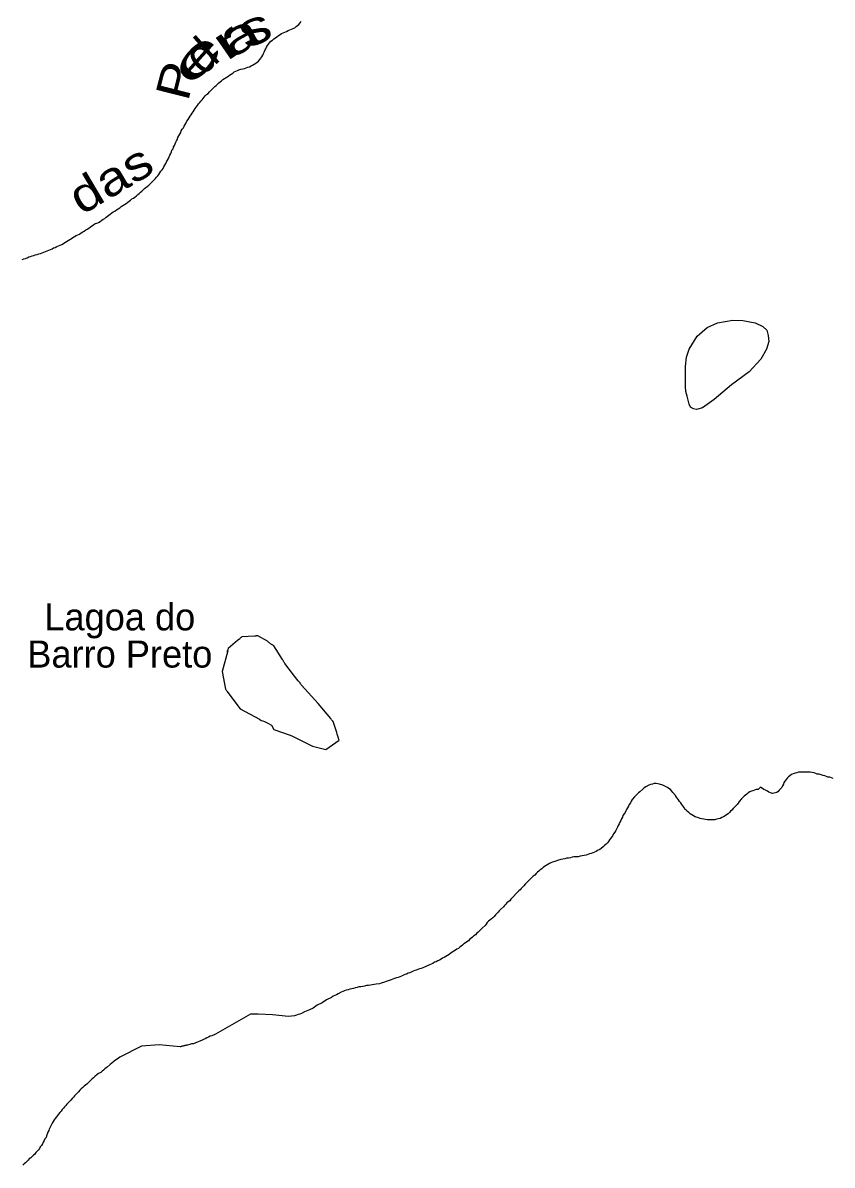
# Model space of a CAD drawing. Extents: x 785.9 to 812.4, y 7674.9 to 7703.1.
# Drawn here: x 801.186 to 803.578, y 7689.859 to 7693.236 of the extents above; entities that cross this region are included whole.
import ezdxf
from ezdxf.enums import TextEntityAlignment as Align

# ---------------------------------------------------------------- set-up
doc = ezdxf.new("R2010")
doc.units = 0
doc.header["$LTSCALE"] = 0.04
doc.linetypes.add('LONG_DASHED', pattern=[7.5, 6, -1.5])
doc.layers.add('3', color=7, linetype='LONG_DASHED', lineweight=25)
doc.layers.add('7', color=7, linetype='Continuous', lineweight=25)
doc.layers.add('61', color=7, linetype='Continuous')

msp = doc.modelspace()

# ---------------------------------------------------------------- linework, layer by layer
at = {"layer": '3'}
msp.add_lwpolyline([(803.1449, 7692.1608), (803.1445, 7692.2206), (803.1471, 7692.2475), (803.1558, 7692.2718), (803.1788, 7692.3103), (803.2087, 7692.3359), (803.239, 7692.3494), (803.2841, 7692.3576), (803.3144, 7692.3563), (803.3504, 7692.3498), (803.3734, 7692.339), (803.3851, 7692.3281), (803.389, 7692.3121), (803.3907, 7692.2939), (803.3838, 7692.2713), (803.3673, 7692.2423), (803.3326, 7692.205), (803.2802, 7692.1664), (803.229, 7692.1231), (803.1944, 7692.0984), (803.1775, 7692.0936), (803.1679, 7692.0949), (803.1597, 7692.1001), (803.1558, 7692.1092), (803.1493, 7692.1326), (803.1458, 7692.1469)], close=True, dxfattribs=at)
for points in [[(802.119, 7691.1206), (802.1185, 7691.1221), (802.118, 7691.1237), (802.1175, 7691.1252), (802.117, 7691.1268), (802.1165, 7691.1283), (802.116, 7691.1298), (802.1155, 7691.1314), (802.115, 7691.1329), (802.1134, 7691.1386), (802.1026, 7691.1709), (802.1024, 7691.1712), (802.1013, 7691.1724), (802.1003, 7691.1737), (802.0993, 7691.1749), (802.0982, 7691.1762), (802.0972, 7691.1774), (802.0956, 7691.1798), (802.0584, 7691.2243), (802.0584, 7691.2243), (802.0094, 7691.2783), (802.0085, 7691.2796), (802.0076, 7691.281), (802.0067, 7691.2823), (802.0059, 7691.2837), (802.005, 7691.285), (802.0033, 7691.2875), (801.9993, 7691.2915), (801.9952, 7691.2956), (801.9888, 7691.3053), (801.9602, 7691.3425), (801.96, 7691.3428), (801.9592, 7691.3442), (801.9583, 7691.3456), (801.9574, 7691.3469), (801.9566, 7691.3483), (801.9557, 7691.3497), (801.9549, 7691.3511), (801.954, 7691.3524), (801.9532, 7691.3538), (801.9532, 7691.3538), (801.9278, 7691.3945), (801.9264, 7691.3954), (801.925, 7691.3962), (801.9237, 7691.3971), (801.9223, 7691.398), (801.9209, 7691.3988), (801.9196, 7691.3997), (801.9182, 7691.4005), (801.9168, 7691.4014), (801.9155, 7691.4023), (801.9141, 7691.4031), (801.9127, 7691.404), (801.9087, 7691.4088), (801.8807, 7691.424), (801.8803, 7691.424), (801.8787, 7691.4239), (801.8771, 7691.4238), (801.8755, 7691.4237), (801.8739, 7691.4236), (801.8723, 7691.4235), (801.8706, 7691.4234), (801.8706, 7691.4234), (801.8332, 7691.421), (801.8319, 7691.42), (801.8307, 7691.4189), (801.8295, 7691.4179), (801.8282, 7691.4168), (801.827, 7691.4158), (801.8257, 7691.4147), (801.8245, 7691.4137), (801.8197, 7691.4105), (801.7922, 7691.3863), (801.7921, 7691.3859), (801.7917, 7691.3843), (801.7913, 7691.3827), (801.7909, 7691.3812), (801.7905, 7691.3796), (801.7901, 7691.378), (801.7897, 7691.3765), (801.7913, 7691.3797), (801.7752, 7691.3182), (801.7752, 7691.3182), (801.7847, 7691.2668), (801.7849, 7691.2665), (801.7859, 7691.2652), (801.7868, 7691.2639), (801.7878, 7691.2626), (801.7888, 7691.2613), (801.7897, 7691.26), (801.7913, 7691.2567), (801.8278, 7691.2082), (801.8278, 7691.2082), (801.8852, 7691.1774), (801.8901, 7691.1742), (801.8949, 7691.1726), (801.8998, 7691.1709), (801.9095, 7691.1661), (801.9208, 7691.1604), (801.9273, 7691.1475), (801.9275, 7691.1471)], [(801.9275, 7691.1471), (801.9275, 7691.1471), (801.9758, 7691.1305), (801.9823, 7691.1273), (802.0422, 7691.0981), (802.081, 7691.0884), (802.081, 7691.0884), (802.1205, 7691.116), (802.12, 7691.1175), (802.1195, 7691.1191), (802.119, 7691.1206)]]:
    msp.add_lwpolyline(points, dxfattribs=at)
at = {"layer": '7'}
for points in [[(801.7088, 7693.0004), (801.712, 7693.0045), (801.7153, 7693.0085), (801.7185, 7693.0126), (801.7218, 7693.0166), (801.725, 7693.0206), (801.729, 7693.0247), (801.7331, 7693.0279), (801.7371, 7693.032), (801.7412, 7693.036), (801.7452, 7693.0401), (801.7493, 7693.0441), (801.7533, 7693.0482), (801.7574, 7693.0514), (801.7614, 7693.0546), (801.7646, 7693.0587), (801.7687, 7693.0619), (801.7727, 7693.0651), (801.7768, 7693.0692), (801.7816, 7693.0716), (801.7865, 7693.0749), (801.7913, 7693.0781), (801.7962, 7693.0813), (801.801, 7693.0846), (801.8059, 7693.0878), (801.81, 7693.091), (801.8148, 7693.0935), (801.8197, 7693.0959), (801.8245, 7693.0975), (801.8302, 7693.0991), (801.8358, 7693.0999), (801.8407, 7693.1016), (801.8456, 7693.1032), (801.8504, 7693.1048), (801.8553, 7693.1064), (801.8601, 7693.1088), (801.865, 7693.1113), (801.8698, 7693.1137), (801.8739, 7693.1169), (801.8779, 7693.1202), (801.882, 7693.1234), (801.886, 7693.1275), (801.8892, 7693.1315), (801.8925, 7693.1355), (801.8949, 7693.1404), (801.8973, 7693.1453), (801.899, 7693.1501), (801.9014, 7693.155), (801.9038, 7693.1598), (801.9062, 7693.1647), (801.9087, 7693.1695), (801.9119, 7693.1736), (801.9151, 7693.1776), (801.9192, 7693.1817), (801.9232, 7693.1849), (801.9273, 7693.1889), (801.9321, 7693.1922), (801.9362, 7693.1954), (801.941, 7693.1987), (801.9459, 7693.2019), (801.9507, 7693.2051), (801.9556, 7693.2067), (801.9605, 7693.2092), (801.9653, 7693.2108), (801.9702, 7693.2132), (801.975, 7693.2156), (801.9799, 7693.2181), (801.9847, 7693.2197), (801.9896, 7693.2213), (801.9936, 7693.2254), (801.9977, 7693.2286), (802.0017, 7693.2318), (802.005, 7693.2359), (802.0082, 7693.2399)], [(801.3479, 7692.6096), (801.3528, 7692.612), (801.3576, 7692.6153), (801.3625, 7692.6185), (801.3673, 7692.6209), (801.3714, 7692.6242), (801.3762, 7692.6266), (801.3811, 7692.6298), (801.386, 7692.6331), (801.39, 7692.6363), (801.3949, 7692.6395), (801.3997, 7692.6428), (801.4046, 7692.6444), (801.4094, 7692.646), (801.4143, 7692.6492), (801.4191, 7692.6525), (801.4232, 7692.6557), (801.428, 7692.6582), (801.4321, 7692.6614), (801.4361, 7692.6646), (801.4402, 7692.6679), (801.4442, 7692.6711), (801.4491, 7692.6743), (801.4531, 7692.6776), (801.458, 7692.68), (801.4628, 7692.6832), (801.4677, 7692.6865), (801.4725, 7692.6897), (801.4766, 7692.6929), (801.4814, 7692.6962), (801.4863, 7692.6994), (801.4911, 7692.7027), (801.496, 7692.7059), (801.5, 7692.7091), (801.5041, 7692.7124), (801.5081, 7692.7156), (801.513, 7692.718), (801.517, 7692.7213), (801.5211, 7692.7253), (801.5251, 7692.7285), (801.5292, 7692.7318), (801.5332, 7692.7358), (801.5373, 7692.7391), (801.5413, 7692.7423), (801.5454, 7692.7463), (801.5494, 7692.7496), (801.5535, 7692.7528), (801.5583, 7692.7561), (801.5624, 7692.7601), (801.5664, 7692.7641), (801.5696, 7692.7682), (801.5737, 7692.7722), (801.5777, 7692.7763), (801.581, 7692.7803), (801.5842, 7692.7844), (801.5874, 7692.7884), (801.5907, 7692.7933), (801.5939, 7692.7981), (801.5971, 7692.8022), (801.6004, 7692.8062), (801.6028, 7692.8111), (801.6052, 7692.8159), (801.6085, 7692.8208), (801.6101, 7692.8256), (801.6133, 7692.8305), (801.6158, 7692.8354), (801.6182, 7692.8402), (801.6198, 7692.8451), (801.623, 7692.8499), (801.6247, 7692.8548), (801.6263, 7692.8596), (801.6295, 7692.8637), (801.6311, 7692.8685), (801.6336, 7692.8734), (801.636, 7692.8782), (801.6376, 7692.8831), (801.64, 7692.8879), (801.6425, 7692.8928), (801.6441, 7692.8977), (801.6465, 7692.9025), (801.6497, 7692.9074), (801.6522, 7692.9122), (801.6538, 7692.9171), (801.657, 7692.9219), (801.6603, 7692.926), (801.6627, 7692.9308), (801.6659, 7692.9357), (801.6684, 7692.9405), (801.6708, 7692.9454), (801.674, 7692.9503), (801.6773, 7692.9551), (801.6805, 7692.96), (801.6829, 7692.9648), (801.6862, 7692.9689), (801.6894, 7692.9737), (801.6918, 7692.9786), (801.6951, 7692.9826), (801.6983, 7692.9875), (801.7015, 7692.9923), (801.7048, 7692.9964), (801.7088, 7693.0004)], [(801.1837, 7692.5368), (801.1885, 7692.5384), (801.1934, 7692.54), (801.1982, 7692.5416), (801.2031, 7692.5441), (801.2079, 7692.5457), (801.2128, 7692.5473), (801.2177, 7692.5489), (801.2225, 7692.5505), (801.2282, 7692.5513), (801.233, 7692.553), (801.2379, 7692.5546), (801.2427, 7692.5562), (801.2476, 7692.5586), (801.2525, 7692.5602), (801.2573, 7692.5627), (801.2622, 7692.5643), (801.267, 7692.5667), (801.2719, 7692.5683), (801.2767, 7692.5708), (801.2816, 7692.5724), (801.2864, 7692.5748), (801.2913, 7692.5772), (801.2961, 7692.5789), (801.301, 7692.5813), (801.3059, 7692.5837), (801.3099, 7692.5869), (801.3148, 7692.5902), (801.3196, 7692.5926), (801.3245, 7692.5958), (801.3293, 7692.5983), (801.3334, 7692.6015), (801.3382, 7692.6047), (801.3431, 7692.608), (801.3479, 7692.6096)], [(803.5812, 7691.0026), (803.5715, 7691.0059), (803.5658, 7691.0067), (803.5609, 7691.0083), (803.5561, 7691.0099), (803.5512, 7691.0115), (803.5456, 7691.0132), (803.5399, 7691.0148), (803.5342, 7691.0156), (803.5294, 7691.0172), (803.5245, 7691.0188), (803.5189, 7691.0204), (803.5132, 7691.0213), (803.4784, 7691.0213), (803.4735, 7691.0196), (803.4687, 7691.018), (803.463, 7691.0164), (803.4582, 7691.014), (803.4533, 7691.0107), (803.4493, 7691.0075), (803.4452, 7691.0035), (803.442, 7690.9994), (803.4388, 7690.9954), (803.4355, 7690.9905), (803.4339, 7690.9857), (803.4315, 7690.9808), (803.429, 7690.9759), (803.4258, 7690.9719), (803.4218, 7690.9678), (803.4185, 7690.9638), (803.4145, 7690.9606), (803.4015, 7690.9581), (803.3959, 7690.9598), (803.391, 7690.9622), (803.387, 7690.9654), (803.3813, 7690.9678), (803.3765, 7690.9695), (803.3659, 7690.9768), (803.3595, 7690.9695), (803.3538, 7690.9695), (803.3441, 7690.9662), (803.3392, 7690.9646), (803.3344, 7690.963), (803.3303, 7690.9598), (803.3263, 7690.9565), (803.3222, 7690.9533)], [(803.3222, 7690.9533), (803.3182, 7690.95), (803.3141, 7690.946), (803.3101, 7690.942), (803.3036, 7690.9339), (803.3004, 7690.9298), (803.2972, 7690.9258), (803.285, 7690.9136), (803.2818, 7690.9088), (803.2777, 7690.9055), (803.2745, 7690.9015), (803.2705, 7690.8975), (803.2656, 7690.895), (803.2616, 7690.8918), (803.2567, 7690.8886), (803.2518, 7690.8869), (803.247, 7690.8845), (803.2421, 7690.8829), (803.2365, 7690.8821), (803.2316, 7690.8805), (803.226, 7690.8797), (803.209, 7690.8797), (803.2041, 7690.8813), (803.1984, 7690.8821), (803.1928, 7690.8829), (803.1879, 7690.8845), (803.1831, 7690.8861), (803.1734, 7690.8894), (803.1685, 7690.8918), (803.1636, 7690.895), (803.1588, 7690.8983), (803.1547, 7690.9015), (803.1507, 7690.9047), (803.1467, 7690.9088), (803.1426, 7690.912), (803.1402, 7690.9169), (803.1369, 7690.9217), (803.1337, 7690.9258), (803.1305, 7690.9306), (803.1272, 7690.9347), (803.124, 7690.9395), (803.1208, 7690.9436), (803.1175, 7690.9476), (803.1151, 7690.9525), (803.107, 7690.9606), (803.1038, 7690.9654), (803.1005, 7690.9695), (803.0957, 7690.9727), (803.0916, 7690.9759), (803.0819, 7690.9808), (803.0771, 7690.9824), (803.0674, 7690.9857), (803.0576, 7690.9873), (803.052, 7690.9873), (803.0471, 7690.9857), (803.0415, 7690.9848), (803.0366, 7690.9824), (803.0269, 7690.9776), (803.022, 7690.9743), (803.018, 7690.9711), (803.0099, 7690.963), (803.0059, 7690.9598), (803.0018, 7690.9565), (802.9978, 7690.9525), (802.9937, 7690.9484), (802.9873, 7690.9403), (802.984, 7690.9355), (802.9816, 7690.9306), (802.9784, 7690.9258), (802.9759, 7690.9209), (802.9735, 7690.9161), (802.9703, 7690.9112), (802.9686, 7690.9064), (802.9662, 7690.9015), (802.963, 7690.8975), (802.9597, 7690.8926), (802.9581, 7690.8877), (802.9557, 7690.8829), (802.9533, 7690.878), (802.9508, 7690.8732), (802.9484, 7690.8683), (802.946, 7690.8635), (802.9436, 7690.8586), (802.9387, 7690.8489), (802.9355, 7690.8441), (802.9322, 7690.8392), (802.9298, 7690.8343), (802.9266, 7690.8303), (802.9233, 7690.8254), (802.9201, 7690.8214), (802.9169, 7690.8165), (802.9136, 7690.8125), (802.9104, 7690.8084), (802.9063, 7690.8052), (802.9023, 7690.8012), (802.8942, 7690.7947), (802.8893, 7690.7915), (802.8845, 7690.7898), (802.8804, 7690.7866), (802.8756, 7690.7842), (802.8707, 7690.7826)], [(802.8707, 7690.7826), (802.8659, 7690.7809), (802.861, 7690.7793), (802.8554, 7690.7777), (802.8505, 7690.7761), (802.8448, 7690.7745), (802.8392, 7690.7737), (802.8335, 7690.7728), (802.827, 7690.7712), (802.8149, 7690.7704), (802.8092, 7690.7696), (802.8044, 7690.768), (802.7987, 7690.7672), (802.7931, 7690.7664), (802.7882, 7690.7648), (802.7817, 7690.7639), (802.7761, 7690.7631), (802.7664, 7690.7599), (802.7615, 7690.7583), (802.7518, 7690.755), (802.7469, 7690.7534), (802.7421, 7690.751), (802.7372, 7690.7486), (802.7275, 7690.7421), (802.7235, 7690.7389), (802.7194, 7690.7356), (802.7154, 7690.7324), (802.7113, 7690.7283), (802.7073, 7690.7251), (802.7032, 7690.7211), (802.6992, 7690.717), (802.6943, 7690.7138), (802.6903, 7690.7097), (802.6782, 7690.6976), (802.6741, 7690.6936), (802.6701, 7690.6895), (802.6668, 7690.6855), (802.6587, 7690.6774), (802.6555, 7690.6733), (802.6515, 7690.6701), (802.6482, 7690.666), (802.632, 7690.6499), (802.628, 7690.6458), (802.6248, 7690.641), (802.6207, 7690.6377), (802.6167, 7690.6345), (802.6134, 7690.6304), (802.6094, 7690.6272), (802.6061, 7690.6232), (802.5981, 7690.6151), (802.594, 7690.611), (802.5908, 7690.607), (802.5827, 7690.5989), (802.5786, 7690.5948), (802.5746, 7690.5908), (802.5705, 7690.5867), (802.5665, 7690.5835), (802.5625, 7690.5803), (802.5584, 7690.5762), (802.5552, 7690.5722), (802.5519, 7690.5681), (802.5438, 7690.56), (802.5398, 7690.556), (802.5317, 7690.5479), (802.5277, 7690.5447), (802.5236, 7690.5406), (802.5188, 7690.5374), (802.5147, 7690.5333), (802.5107, 7690.5301), (802.5066, 7690.5269), (802.5026, 7690.5228), (802.4985, 7690.5196), (802.4945, 7690.5163), (802.4896, 7690.5131), (802.4856, 7690.5099), (802.4775, 7690.5034), (802.4734, 7690.5002), (802.4686, 7690.4977), (802.4645, 7690.4945), (802.4597, 7690.4921), (802.4548, 7690.4888), (802.4508, 7690.4856), (802.4459, 7690.4824), (802.4411, 7690.4791), (802.4362, 7690.4759), (802.4314, 7690.4735), (802.4265, 7690.471), (802.4225, 7690.4678), (802.4176, 7690.4654), (802.412, 7690.4638), (802.4071, 7690.4605), (802.4022, 7690.4589), (802.3974, 7690.4557), (802.3925, 7690.4532), (802.3877, 7690.4516), (802.3731, 7690.4443), (802.3683, 7690.4427), (802.3634, 7690.4411), (802.3585, 7690.4395), (802.3488, 7690.4362), (802.344, 7690.4346)], [(802.344, 7690.4346), (802.3391, 7690.433), (802.3294, 7690.4282), (802.3246, 7690.4265), (802.3197, 7690.4241), (802.3149, 7690.4225), (802.3051, 7690.4176), (802.3003, 7690.416), (802.2954, 7690.4136), (802.2898, 7690.4128), (802.2841, 7690.4112), (802.2793, 7690.4095), (802.2744, 7690.4071), (802.2598, 7690.4023), (802.255, 7690.4006), (802.2453, 7690.3974), (802.2396, 7690.3958), (802.2299, 7690.3942), (802.2242, 7690.3934), (802.2186, 7690.3925), (802.2129, 7690.3917), (802.2072, 7690.3909), (802.2016, 7690.3901), (802.1959, 7690.3885), (802.1902, 7690.3877), (802.1846, 7690.3869), (802.1789, 7690.3861), (802.1741, 7690.3845), (802.1684, 7690.3836), (802.1635, 7690.382), (802.1579, 7690.3804), (802.1522, 7690.3796), (802.1474, 7690.378), (802.1417, 7690.3764), (802.1368, 7690.3747), (802.132, 7690.3723), (802.1271, 7690.3707), (802.1174, 7690.3658), (802.1126, 7690.3626), (802.1077, 7690.361), (802.1029, 7690.3586), (802.098, 7690.3553), (802.0834, 7690.348), (802.0794, 7690.3448), (802.0745, 7690.3424), (802.0705, 7690.3391), (802.0559, 7690.3319), (802.0438, 7690.3238), (802.0333, 7690.3189), (802.0236, 7690.3141), (802.0187, 7690.3124), (802.009, 7690.3076), (802.0041, 7690.306), (801.9993, 7690.3044), (801.9944, 7690.3027), (801.9888, 7690.3011), (801.971, 7690.2987)], [(801.971, 7690.2987), (801.924, 7690.3035), (801.924, 7690.3035), (801.8812, 7690.3052), (801.8812, 7690.3052), (801.8795, 7690.3052), (801.8779, 7690.3053), (801.8763, 7690.3053), (801.8747, 7690.3054), (801.8731, 7690.3055), (801.8715, 7690.3055), (801.8698, 7690.3056), (801.8682, 7690.3056), (801.8666, 7690.3057), (801.865, 7690.3058), (801.8634, 7690.3058), (801.8617, 7690.3059), (801.8601, 7690.306), (801.8585, 7690.306), (801.7549, 7690.2469), (801.7444, 7690.242), (801.7396, 7690.2404), (801.7347, 7690.2372), (801.7298, 7690.2356), (801.725, 7690.2323), (801.7201, 7690.2307), (801.7153, 7690.2291), (801.7088, 7690.2259), (801.704, 7690.2242), (801.6967, 7690.221), (801.6902, 7690.2178), (801.6845, 7690.2178), (801.6789, 7690.2162), (801.6724, 7690.2145), (801.6708, 7690.2141), (801.6693, 7690.2138), (801.6677, 7690.2134), (801.6661, 7690.213), (801.6645, 7690.2126), (801.663, 7690.2122), (801.6614, 7690.2118), (801.6598, 7690.2114), (801.6583, 7690.211), (801.6567, 7690.2106), (801.6551, 7690.2102), (801.6536, 7690.2098), (801.652, 7690.2094), (801.6504, 7690.209), (801.5882, 7690.2153), (801.5882, 7690.2153), (801.5365, 7690.2113), (801.5365, 7690.2113), (801.4725, 7690.1789), (801.4685, 7690.1757), (801.4644, 7690.1725), (801.4596, 7690.17), (801.4555, 7690.1668), (801.4483, 7690.1611), (801.4442, 7690.1571), (801.4345, 7690.149), (801.428, 7690.1441), (801.424, 7690.1401), (801.4199, 7690.1369), (801.4159, 7690.1336), (801.4094, 7690.1304), (801.4054, 7690.1271), (801.3989, 7690.1215), (801.3949, 7690.1174), (801.3908, 7690.1142), (801.3868, 7690.111), (801.3827, 7690.1069), (801.3787, 7690.1029), (801.3746, 7690.0988), (801.3706, 7690.0956), (801.3665, 7690.0924), (801.3625, 7690.0891), (801.3576, 7690.0851), (801.3544, 7690.081), (801.3504, 7690.0762), (801.3463, 7690.0721), (801.3423, 7690.0681), (801.3382, 7690.064), (801.335, 7690.06), (801.3317, 7690.0559), (801.3277, 7690.0519), (801.3237, 7690.0479), (801.3196, 7690.0438), (801.3156, 7690.0398), (801.3123, 7690.0357), (801.3091, 7690.0317), (801.3059, 7690.0276), (801.3018, 7690.0236), (801.2986, 7690.0187), (801.2945, 7690.0147), (801.2913, 7690.0098), (801.2881, 7690.0058), (801.2848, 7690.0017), (801.2816, 7689.9977), (801.2783, 7689.9936), (801.2751, 7689.9888), (801.2719, 7689.9839)], [(801.2719, 7689.9839), (801.2703, 7689.9791), (801.267, 7689.9734), (801.2638, 7689.9661), (801.2622, 7689.9613), (801.2597, 7689.9564), (801.2573, 7689.9508), (801.2557, 7689.9459), (801.2541, 7689.941), (801.2508, 7689.937), (801.2484, 7689.9321), (801.246, 7689.9273), (801.2435, 7689.9224), (801.2403, 7689.9176), (801.2371, 7689.9135), (801.2346, 7689.9087), (801.2314, 7689.9046), (801.2282, 7689.9006), (801.2241, 7689.8965), (801.2209, 7689.8917), (801.2168, 7689.8885), (801.2128, 7689.8844), (801.2088, 7689.8812), (801.2047, 7689.8779), (801.2015, 7689.8739), (801.1974, 7689.8698), (801.1934, 7689.8666), (801.1893, 7689.8634), (801.1853, 7689.8593)]]:
    msp.add_lwpolyline(points, dxfattribs=at)

# ---------------------------------------------------------------- texts
at = {"layer": '61'}
for s, rotation, width, p in [('r', 34.629, 1.75, (801.8186, 7693.1418)), ('a', 27.856, 1.5, (801.8492, 7693.1557)), ('s', 21.084, 1.4, (801.8875, 7693.1756)), ('e', 48.173, 2.05, (801.7342, 7693.0999)), ('P', 75.803, 1.2, (801.6868, 7693.0531)), ('das', 30.593, 1.2, (801.4701, 7692.7323))]:
    msp.add_text(s, height=0.1, rotation=rotation, dxfattribs=dict(at, width=width)).set_placement(p, align=Align.CENTER)
msp.add_text('d', height=0.1, rotation=41.401, dxfattribs=at).set_placement((801.7455, 7693.1029), align=Align.CENTER)
for s, p in [('Lagoa do', (801.4722, 7691.4403)), ('Barro Preto', (801.4723, 7691.3303))]:
    msp.add_text(s, height=0.08, dxfattribs=at).set_placement(p, align=Align.CENTER)

doc.saveas('drawing.dxf')
